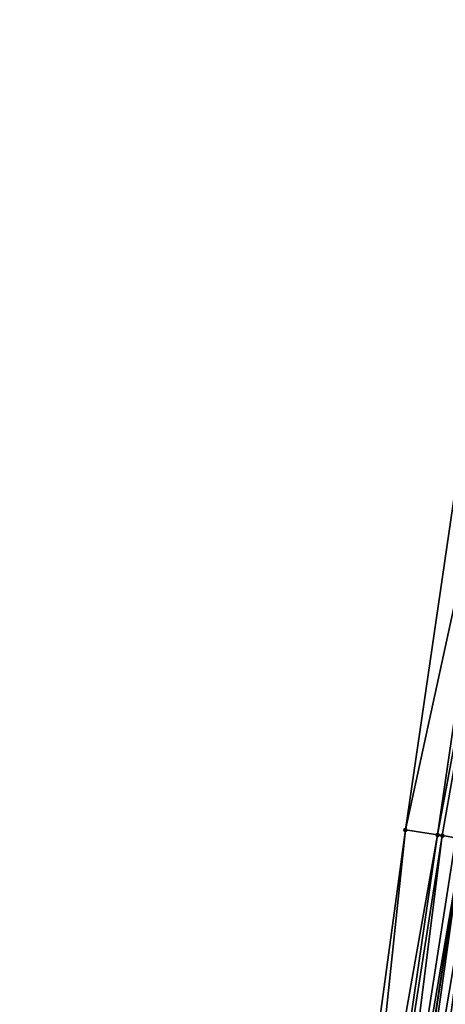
# Model space of a CAD drawing. Header units: feet. Extents: x 2004186 to 2014793, y 836912 to 864902.
# Tile 905 of 974: x 2004244 to 2004262, y 861893 to 861935. Entities that reach past the tile are written whole.
import ezdxf

# ---------------------------------------------------------------- set-up
doc = ezdxf.new("R2010")
doc.units = ezdxf.units.FT
doc.header["$LTSCALE"] = 100
doc.header["$MEASUREMENT"] = 0
for name, color, linetype, lineweight in [('EP_Travel Lane', 5, 'Continuous', 40), ('Road Shots', 4, 'Continuous', 200), ('Road X-Section', 30, 'Continuous', 13)]:
    doc.layers.add(name, color=color, linetype=linetype, lineweight=lineweight)
doc.layers.add('I-77 SB_MM21-27-Surface-Border', color=7, linetype='Continuous')
doc.layers.add('I-77 SB_MM21-27-Surface-TIN', color=7, linetype='Continuous')

msp = doc.modelspace()

# ---------------------------------------------------------------- linework, layer by layer
at = {"layer": 'EP_Travel Lane'}
msp.add_polyline3d([(2004244.871533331, 861781.4747629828, 475.8894471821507), (2004247.706480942, 861801.2686498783, 476.2963339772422), (2004250.541511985, 861821.0631193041, 476.6735171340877), (2004253.598039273, 861840.9998284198, 477.0790103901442), (2004256.666802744, 861860.7592060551, 477.4664519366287), (2004259.735564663, 861880.5185737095, 477.8544267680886), (2004262.804317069, 861900.2778800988, 478.2456128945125), (2004266.111545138, 861920.1660222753, 478.6505441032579), (2004269.446542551, 861939.882200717, 479.03823395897), (2004272.781536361, 861959.5983578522, 479.4270138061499), (2004276.116567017, 861979.31473282, 479.8046323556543), (2004279.687520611, 861999.1749331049, 480.1635471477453), (2004283.304677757, 862018.8423221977, 480.495595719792), (2004286.921936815, 862038.5102654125, 480.795042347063), (2004290.539097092, 862058.1776715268, 481.1260890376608), (2004294.398704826, 862077.9631799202, 481.4208840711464), (2004298.326517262, 862097.5716404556, 481.7131366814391)], dxfattribs=at)
at = {"layer": 'I-77 SB_MM21-27-Surface-Border', "color": 3, "linetype": 'ByBlock', "lineweight": -2}
msp.add_polyline3d([(2004243.74974978, 861781.6338770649, 475.9151746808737), (2004246.962803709, 861801.3741436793, 476.3128690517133), (2004249.977913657, 861821.1430174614, 476.6885808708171), (2004252.653536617, 861841.1470345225, 477.1035539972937), (2004254.95220891, 861861.0264397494, 477.5107749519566), (2004257.646090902, 861880.8441254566, 477.9140863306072), (2004260.339979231, 861900.6618516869, 478.3152617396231), (2004263.268426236, 861920.646776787, 478.7451031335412), (2004266.615157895, 861940.3610938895, 479.1262806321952), (2004269.961900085, 861960.0754730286, 479.5042749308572), (2004273.308641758, 861979.7898491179, 479.8824322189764), (2004276.899558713, 861999.6875881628, 480.2483322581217), (2004280.722957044, 862019.3172587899, 480.5624132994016), (2004284.74311794, 862038.9110869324, 480.8512477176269), (2004288.763240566, 862058.504707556, 481.1522894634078), (2004292.985715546, 862078.241680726, 481.4494763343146), (2004298.036787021, 862097.6288062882, 481.7154901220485)], dxfattribs=at)
at = {"layer": 'I-77 SB_MM21-27-Surface-TIN', "color": 128, "linetype": 'ByBlock', "lineweight": -2}
for points in [[(2004264.648827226, 861920.4133375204, 478.7002719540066), (2004263.268426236, 861920.646776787, 478.7451031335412), (2004260.339979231, 861900.6618516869, 478.3152617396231)], [(2004264.648827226, 861920.4133375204, 478.7002719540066), (2004260.339979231, 861900.6618516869, 478.3152617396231), (2004261.723284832, 861900.4462916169, 478.2774721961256)], [(2004265.437618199, 861920.2798871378, 478.6775516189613), (2004264.648827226, 861920.4133375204, 478.7002719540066), (2004261.723284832, 861900.4462916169, 478.2774721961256)], [(2004265.437618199, 861920.2798871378, 478.6775516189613), (2004261.723284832, 861900.4462916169, 478.2774721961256), (2004261.920897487, 861900.4154817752, 478.2728902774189)], [(2004265.437618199, 861920.2798871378, 478.6775516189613), (2004261.920897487, 861900.4154817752, 478.2728902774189), (2004262.513762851, 861900.3232274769, 478.2499402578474)], [(2004260.339979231, 861900.6618516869, 478.3152617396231), (2004257.646090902, 861880.8441254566, 477.9140863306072), (2004258.238943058, 861880.7517866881, 477.8955731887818)], [(2004261.723284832, 861900.4462916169, 478.2774721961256), (2004260.339979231, 861900.6618516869, 478.3152617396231), (2004258.238943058, 861880.7517866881, 477.8955731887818)], [(2004261.723284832, 861900.4462916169, 478.2774721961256), (2004258.238943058, 861880.7517866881, 477.8955731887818), (2004258.831783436, 861880.6593725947, 477.8810167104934)], [(2004261.920897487, 861900.4154817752, 478.2728902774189), (2004261.723284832, 861900.4462916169, 478.2774721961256), (2004258.831783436, 861880.6593725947, 477.8810167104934)], [(2004261.920897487, 861900.4154817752, 478.2728902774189), (2004258.831783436, 861880.6593725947, 477.8810167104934), (2004259.424643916, 861880.567087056, 477.8597075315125)], [(2004262.513762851, 861900.3232274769, 478.2499402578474), (2004261.920897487, 861900.4154817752, 478.2728902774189), (2004259.424643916, 861880.567087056, 477.8597075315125)], [(2004262.513762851, 861900.3232274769, 478.2499402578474), (2004259.424643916, 861880.567087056, 477.8597075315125), (2004262.804317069, 861900.2778800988, 478.2456128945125)], [(2004259.424643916, 861880.567087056, 477.8597075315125), (2004259.735564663, 861880.5185737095, 477.8544267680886), (2004262.804317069, 861900.2778800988, 478.2456128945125)], [(2004260.017470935, 861880.4745875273, 477.8496387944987), (2004262.804317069, 861900.2778800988, 478.2456128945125), (2004259.735564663, 861880.5185737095, 477.8544267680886)], [(2004263.304193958, 861900.1998633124, 478.2381679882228), (2004262.804317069, 861900.2778800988, 478.2456128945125), (2004260.017470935, 861880.4745875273, 477.8496387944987)], [(2004263.304193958, 861900.1998633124, 478.2381679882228), (2004260.017470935, 861880.4745875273, 477.8496387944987), (2004260.610298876, 861880.3820938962, 477.8392602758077)], [(2004264.292268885, 861900.0458886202, 478.2113442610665), (2004263.304193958, 861900.1998633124, 478.2381679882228), (2004260.610298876, 861880.3820938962, 477.8392602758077)], [(2004264.292268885, 861900.0458886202, 478.2113442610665), (2004260.610298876, 861880.3820938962, 477.8392602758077), (2004261.203143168, 861880.2897048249, 477.8233894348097)], [(2004264.292268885, 861900.0458886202, 478.2113442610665), (2004261.203143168, 861880.2897048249, 477.8233894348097), (2004262.191251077, 861880.135941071, 477.7854853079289)]]:
    msp.add_3dface(points, dxfattribs=at)
at = {"layer": 'Road Shots', "lineweight": 100}
for p in [(2004260.339979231, 861900.6618516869, 478.3152617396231), (2004261.723284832, 861900.4462916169, 478.2774721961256), (2004261.920897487, 861900.4154817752, 478.2728902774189)]:
    msp.add_point(p, dxfattribs=at)
at = {"layer": 'Road X-Section', "extrusion": (0.1544566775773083, 0.9878117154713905, 0.01926524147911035), "elevation": 1160976.179321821, "flags": 128}
msp.add_lwpolyline([(-1847048.329424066, -21892.23420763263), (-1847049.729424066, -21892.27200419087), (-1847049.929424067, -21892.2765869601), (-1847050.529424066, -21892.2995412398), (-1847051.329424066, -21892.31131569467), (-1847052.329424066, -21892.33814440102), (-1847053.729424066, -21892.38688021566), (-1847055.729424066, -21892.4616780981), (-1847057.329424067, -21892.52160708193), (-1847058.329424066, -21892.56142481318), (-1847059.329424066, -21892.59755654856), (-1847060.929424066, -21892.65838629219), (-1847061.729424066, -21892.68946454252), (-1847062.129424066, -21892.70753045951), (-1847062.329424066, -21892.71534576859), (-1847062.729424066, -21892.73429704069), (-1847063.129424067, -21892.74095418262), (-1847063.929424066, -21892.76257647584), (-1847064.729424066, -21892.79545565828), (-1847065.529424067, -21892.82486070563), (-1847067.329424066, -21892.89464800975), (-1847068.129424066, -21892.9196707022), (-1847069.529424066, -21892.96765054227), (-1847069.929424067, -21892.97824505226), (-1847070.329424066, -21892.99377888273), (-1847071.329424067, -21893.04027207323), (-1847071.929424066, -21893.0613906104), (-1847072.729424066, -21893.08929356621), (-1847073.329424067, -21893.11700739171), (-1847073.729424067, -21893.13811154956), (-1847074.129424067, -21893.16342867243), (-1847074.529424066, -21893.18110603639), (-1847074.929424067, -21893.21631940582), (-1847075.129424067, -21893.23119616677), (-1847075.329424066, -21893.24810244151), (-1847075.729424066, -21893.28893546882), (-1847076.129424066, -21893.33202553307), (-1847076.729424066, -21893.39074992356), (-1847077.329424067, -21893.45388028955), (-1847077.929424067, -21893.51041227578)], dxfattribs=at)

doc.saveas('drawing.dxf')
